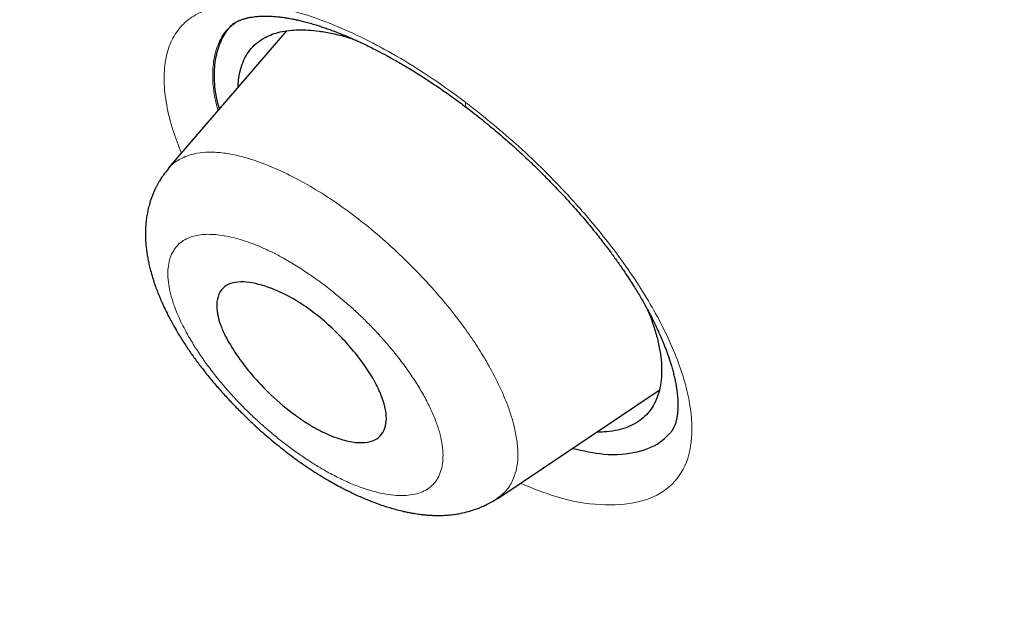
# Model space of a CAD drawing. Header units: millimetres. Extents: x 8 to 428, y 12 to 633.
# Tile 107 of 656: x 381 to 389, y 150 to 155. Entities that reach past the tile are written whole.
import ezdxf

# ---------------------------------------------------------------- set-up
doc = ezdxf.new("R2010")
doc.units = ezdxf.units.MM

msp = doc.modelspace()

# ---------------------------------------------------------------- linework, layer by layer
at = {"color": 8, "linetype": 'Continuous', "lineweight": 0}
msp.add_line((382.9809, 155.1511), (382.9526, 155.127), dxfattribs=at)
at = {"color": 7, "linetype": 'Continuous', "lineweight": 30}
for p, q in [((383.3997, 155.0756), (382.4114, 153.9292)), ((382.4123, 153.9234), (382.4145, 153.9267)), ((385.1682, 151.1604), (386.5215, 152.0696))]:
    msp.add_line(p, q, dxfattribs=at)
at = {"color": 8, "linetype": 'Continuous', "lineweight": 0}
msp.add_arc((384.9371, 154.4587), 0.0394, 153.1274, 214.26932, dxfattribs=at)
at = {"color": 7, "linetype": 'Continuous', "lineweight": 30}
for points, knots in [([(417.6766, 128.7948), (417.7806, 129.4811), (417.9876, 130.8469), (417.9966, 133.1271), (417.8554, 135.5008), (417.5761, 137.9598), (417.1567, 140.7382), (416.5718, 143.8502), (415.8134, 147.2951), (414.8705, 151.2028), (413.7487, 155.5681), (412.5272, 160.3679), (411.2402, 165.2199), (409.8014, 170.1842), (408.4069, 174.4418), (407.1285, 177.944), (406.0527, 180.6406), (404.8278, 183.4145), (403.4127, 186.2721), (401.8581, 189.0438), (400.1715, 191.6963), (398.3909, 194.1861), (396.428, 196.609), (394.3524, 198.9161), (392.2226, 201.0994), (389.7096, 203.5054), (386.8115, 206.0842), (383.5396, 208.7827), (380.2767, 211.3065), (377.031, 213.6727), (373.8111, 215.871), (370.6295, 217.9002), (367.4941, 219.78), (364.3962, 221.5689), (361.3096, 223.3457), (358.2319, 225.0507), (355.1791, 226.6265), (352.1771, 228.0234), (349.2495, 229.2215), (346.4081, 230.2219), (343.6678, 230.99), (341.3537, 231.4221), (339.4535, 231.565), (337.932, 231.4903), (336.5582, 231.1733), (335.3954, 230.5551), (334.4969, 229.6107), (333.8146, 228.3247), (333.3637, 226.7673), (333.2488, 225.5146), (333.1942, 224.9183)], [0, 0, 0, 0, 0.019898, 0.0396, 0.059165, 0.078622, 0.098013, 0.123341, 0.148581, 0.173731, 0.20787, 0.241963, 0.276212, 0.310625, 0.34521, 0.362609, 0.380135, 0.397811, 0.415673, 0.433756, 0.448997, 0.464412, 0.479837, 0.495071, 0.510122, 0.52503, 0.54719, 0.569189, 0.591089, 0.61295, 0.634797, 0.656567, 0.678195, 0.699628, 0.72106, 0.742688, 0.76446, 0.786303, 0.808169, 0.830066, 0.852064, 0.874225, 0.889133, 0.904185, 0.919416, 0.934846, 0.950253, 0.965505, 0.983583, 1, 1, 1, 1]), ([(415.4672, 128.7554), (415.5524, 129.304), (415.7228, 130.4002), (415.7717, 132.2072), (415.7093, 134.0952), (415.5413, 136.0586), (415.2909, 138.0772), (414.9112, 140.5354), (414.3594, 143.4585), (413.6071, 146.8606), (412.73, 150.4732), (411.7455, 154.2814), (410.7117, 158.2604), (409.6492, 162.2604), (408.5083, 166.313), (407.2427, 170.4418), (406.0457, 173.9607), (404.9795, 176.8321), (404.1089, 179.0194), (403.1515, 181.244), (402.0894, 183.5081), (400.9022, 185.8099), (399.682, 187.948), (398.4537, 189.9009), (397.2555, 191.6557), (395.9597, 193.3898), (394.4233, 195.2724), (392.6374, 197.2709), (390.6181, 199.3571), (388.4166, 201.4825), (386.0438, 203.6311), (383.509, 205.7868), (380.9644, 207.8325), (378.4202, 209.7779), (375.6719, 211.7809), (372.7287, 213.8002), (369.6036, 215.8028), (366.5074, 217.6657), (363.4341, 219.4428), (360.371, 221.2033), (357.3289, 222.8822), (354.3265, 224.4234), (351.5786, 225.692), (349.0874, 226.7151), (346.8438, 227.5332), (344.6653, 228.2114), (342.5652, 228.7298), (340.677, 229.0435), (339.0084, 229.1529), (337.5617, 229.0677), (336.3756, 228.7839), (335.4444, 228.3266), (334.7406, 227.7452), (334.1711, 227.0114), (333.6788, 226.0508), (333.3016, 224.8355), (333.0648, 223.3559), (332.9739, 221.7573), (333.0016, 220.0693), (333.1257, 218.3131), (333.3929, 215.9028), (333.8777, 212.7951), (334.6419, 208.9558), (335.5382, 205.0443), (336.5191, 201.0914), (337.5317, 197.1245), (338.5097, 193.3649), (339.4975, 189.7791), (340.5098, 186.361), (341.6309, 182.8841), (342.7286, 179.7783), (343.7654, 177.0671), (344.702, 174.7689), (345.7261, 172.4339), (346.8399, 170.0621), (347.6832, 168.4496), (348.1051, 167.6428)], [0, 0, 0, 0, 0.011709, 0.0234, 0.035079, 0.046745, 0.058401, 0.070053, 0.08835, 0.106637, 0.124908, 0.145647, 0.166375, 0.187119, 0.207887, 0.228673, 0.249479, 0.259892, 0.270315, 0.28075, 0.291198, 0.301658, 0.31213, 0.319994, 0.327864, 0.335737, 0.343609, 0.354092, 0.364563, 0.37502, 0.38755, 0.400066, 0.41258, 0.425091, 0.437599, 0.45323, 0.468841, 0.484431, 0.499999, 0.515569, 0.531166, 0.546782, 0.562408, 0.574915, 0.587424, 0.599934, 0.612454, 0.624987, 0.635443, 0.645912, 0.656393, 0.664263, 0.672136, 0.680006, 0.687871, 0.698343, 0.708803, 0.71925, 0.729685, 0.740108, 0.750521, 0.771326, 0.792113, 0.81288, 0.833624, 0.854353, 0.875091, 0.892532, 0.909986, 0.927451, 0.944927, 0.955919, 0.966921, 0.977933, 0.988958, 1, 1, 1, 1]), ([(363.503, 218.8847), (363.5837, 218.8382), (363.7422, 218.7468), (363.9754, 218.6121), (364.1995, 218.4826), (364.4144, 218.3583), (364.6202, 218.2391), (364.8134, 218.1271), (364.9942, 218.022), (365.1631, 217.9238), (365.3238, 217.8302), (365.4764, 217.7413), (365.6209, 217.657), (365.7572, 217.5773), (365.8853, 217.5023), (366.0053, 217.432), (366.1171, 217.3664), (366.2539, 217.286), (366.419, 217.1889), (366.6844, 217.0324), (367.0219, 216.8326), (367.4334, 216.5878), (367.8502, 216.3383), (368.3802, 216.019), (369.0216, 215.6288), (369.7746, 215.1646), (370.5291, 214.6917), (371.258, 214.2271), (371.9612, 213.7717), (372.6385, 213.3265), (373.3169, 212.8739), (373.9965, 212.4139), (374.6771, 211.9463), (375.3588, 211.4712), (376.0414, 210.9884), (376.7135, 210.5064), (377.3751, 210.0256), (378.0259, 209.5465), (378.6771, 209.0607), (379.3288, 208.5683), (379.9807, 208.0692), (380.5588, 207.621), (381.0629, 207.2258), (381.4933, 206.8856), (381.9249, 206.5415), (382.3048, 206.2361), (382.6332, 205.9701), (382.9097, 205.7448), (383.1883, 205.5165), (383.471, 205.2834), (383.7492, 205.0526), (384.024, 204.8232), (384.2948, 204.5956), (384.5722, 204.3612), (384.7968, 204.1701), (384.9649, 204.0264), (385.0719, 203.9347), (385.1724, 203.8485), (385.2654, 203.7683), (385.3511, 203.6944), (385.4294, 203.6267), (385.5003, 203.5653), (385.5574, 203.5157), (385.6021, 203.4769), (385.6358, 203.4476), (385.666, 203.4213), (385.6924, 203.3984), (385.7156, 203.3781), (385.739, 203.3577), (385.7669, 203.3334), (385.8017, 203.303), (385.8439, 203.2662), (385.8926, 203.2235), (385.947, 203.1759), (386.0312, 203.102), (386.1466, 203.0006), (386.295, 202.8696), (386.4533, 202.7293), (386.6049, 202.5945), (386.7482, 202.4665), (386.8817, 202.3469), (387.0203, 202.2222), (387.1625, 202.0938), (387.3042, 201.9654), (387.4415, 201.8405), (387.5758, 201.7179), (387.7066, 201.598), (387.8334, 201.4813), (387.9519, 201.372), (388.062, 201.2701), (388.1587, 201.1803), (388.243, 201.1018), (388.3156, 201.034), (388.3844, 200.9697), (388.4526, 200.9059), (388.5232, 200.8396), (388.6132, 200.755), (388.7243, 200.6502), (388.8584, 200.5234), (389.0009, 200.388), (389.1518, 200.2441), (389.3108, 200.0918), (389.4757, 199.9329), (389.6743, 199.7408), (389.9017, 199.5192), (390.1713, 199.2545), (390.4499, 198.9783), (390.7367, 198.6913), (391.0471, 198.3776), (391.3831, 198.0341), (391.7463, 197.6578), (392.1072, 197.2785), (392.4682, 196.8936), (392.8292, 196.503), (393.1899, 196.1064), (393.5478, 195.7066), (393.9028, 195.3033), (394.2546, 194.8967), (394.6028, 194.4872), (394.946, 194.0752), (395.2839, 193.6615), (395.6165, 193.2461), (395.9439, 192.8288), (396.2663, 192.4098), (396.5609, 192.019), (396.8299, 191.6557), (397.0753, 191.3191), (397.3202, 190.9776), (397.5647, 190.6311), (397.7645, 190.343), (397.9207, 190.1151), (398.0323, 189.9508), (398.1405, 189.7905), (398.2435, 189.6366), (398.3411, 189.4897), (398.4384, 189.3423), (398.5349, 189.1951), (398.6299, 189.0492), (398.7179, 188.9131), (398.7911, 188.7994), (398.8526, 188.7035), (398.9059, 188.6201), (398.9626, 188.5308), (399.0233, 188.4346), (399.0882, 188.3314), (399.1615, 188.214), (399.2437, 188.0815), (399.3351, 187.9329), (399.4316, 187.7747), (399.552, 187.5757), (399.693, 187.3405), (399.8511, 187.0737), (400.0046, 186.8117), (400.1531, 186.5552), (400.2969, 186.304), (400.4442, 186.0439), (400.5947, 185.7749), (400.7486, 185.4961), (400.8985, 185.2213), (401.0654, 184.9113), (401.248, 184.5674), (401.4447, 184.1904), (401.6359, 183.8178), (401.8227, 183.4479), (402.013, 183.0648), (402.2067, 182.6685), (402.4034, 182.2589), (402.5963, 181.8504), (402.7855, 181.443), (402.9712, 181.0366), (403.1539, 180.6303), (403.3346, 180.222), (403.4837, 179.8795), (403.6028, 179.6025), (403.6925, 179.3923), (403.7819, 179.1808), (403.8709, 178.9688), (403.9575, 178.7607), (404.0404, 178.5598), (404.1188, 178.3684), (404.1933, 178.1854), (404.2565, 178.0291), (404.3093, 177.8977), (404.3525, 177.7897), (404.3941, 177.6854), (404.4347, 177.5832), (404.4755, 177.48), (404.5205, 177.3659), (404.5705, 177.2384), (404.6258, 177.0968), (404.6838, 176.9475), (404.7412, 176.799), (404.7977, 176.6519), (404.853, 176.5071), (404.9091, 176.3596), (404.9645, 176.2133), (405.0177, 176.0719), (405.0713, 175.9288), (405.125, 175.7848), (405.1784, 175.6406), (405.2286, 175.5046), (405.2741, 175.3808), (405.3155, 175.2679), (405.3542, 175.1617), (405.3937, 175.0532), (405.435, 174.9392), (405.4782, 174.8193), (405.5234, 174.6937), (405.5704, 174.5623), (405.622, 174.4175), (405.6784, 174.2584), (405.7393, 174.086), (405.801, 173.9104), (405.8624, 173.7348), (405.9421, 173.5058), (406.0392, 173.2248), (406.1487, 172.9053), (406.2517, 172.6021), (406.3495, 172.3122), (406.4469, 172.0209), (406.528, 171.7765), (406.593, 171.5795), (406.6419, 171.4305), (406.6909, 171.2808), (406.74, 171.1304), (406.7891, 170.9792), (406.8378, 170.8283), (406.8855, 170.6805), (406.9317, 170.5363), (406.9761, 170.3976), (407.0184, 170.2646), (407.0581, 170.1396), (407.0952, 170.0225), (407.1296, 169.9135), (407.1601, 169.8165), (407.188, 169.7278), (407.2146, 169.643), (407.2426, 169.5533), (407.2724, 169.4579), (407.3074, 169.3453), (407.3481, 169.2143), (407.3947, 169.0634), (407.4422, 168.9091), (407.4902, 168.7527), (407.5375, 168.5978), (407.5848, 168.4423), (407.6315, 168.2885), (407.6774, 168.1365), (407.7393, 167.9306), (407.8164, 167.6731), (407.9076, 167.3663), (407.996, 167.0667), (408.0825, 166.7716), (408.2356, 166.2455), (408.4529, 165.4886), (408.73, 164.5034), (409.0009, 163.5219), (409.2665, 162.5435), (409.5274, 161.568), (409.8271, 160.4327), (410.1642, 159.1386), (410.5386, 157.6861), (410.9106, 156.2357), (411.2685, 154.8443), (411.6103, 153.5129), (411.8544, 152.5548), (412.0175, 151.9098), (412.1017, 151.5756), (412.186, 151.2394), (412.2705, 150.9012), (412.3553, 150.5599), (412.4329, 150.2461), (412.5035, 149.9589), (412.5673, 149.6983), (412.6202, 149.4808), (412.6623, 149.3075), (412.6932, 149.1797), (412.7241, 149.0515), (412.7545, 148.9251), (412.7861, 148.7936), (412.8181, 148.6599), (412.8502, 148.5254), (412.8798, 148.4006), (412.9022, 148.3063), (412.9179, 148.24), (412.9274, 148.1999), (412.936, 148.1635), (412.9433, 148.1324), (412.9494, 148.1067), (412.9542, 148.0863), (412.9584, 148.0682), (412.9635, 148.0469), (412.9702, 148.0182), (412.979, 147.9809), (412.9894, 147.9364), (413.0016, 147.8847), (413.0154, 147.8257), (413.0309, 147.7594), (413.048, 147.6861), (413.0797, 147.5499), (413.125, 147.3546), (413.1862, 147.0887), (413.2493, 146.8125), (413.3141, 146.5265), (413.3843, 146.2135), (413.4598, 145.8735), (413.5402, 145.5065), (413.6181, 145.1458), (413.6938, 144.7906), (413.7911, 144.3268), (413.9087, 143.7538), (414.0218, 143.1838), (414.1099, 142.7271), (414.1751, 142.3825), (414.2388, 142.0385), (414.3012, 141.6936), (414.3582, 141.3714), (414.4102, 141.0706), (414.4574, 140.7918), (414.5041, 140.5099), (414.5503, 140.2238), (414.5915, 139.9623), (414.6279, 139.7258), (414.6596, 139.5151), (414.6911, 139.3015), (414.718, 139.1147), (414.7402, 138.9578), (414.7574, 138.8339), (414.7735, 138.7172), (414.7883, 138.6075), (414.8021, 138.5049), (414.8147, 138.4093), (414.8263, 138.3207), (414.8369, 138.2385), (414.8471, 138.1593), (414.8584, 138.0703), (414.8712, 137.9672), (414.8858, 137.8487), (414.9013, 137.7211), (414.9174, 137.5844), (414.9343, 137.4385), (414.9517, 137.285), (414.9692, 137.1257), (414.9866, 136.9627), (415.0069, 136.7658), (415.0298, 136.5347), (415.0545, 136.269), (415.074, 136.0456), (415.0888, 135.8652), (415.0995, 135.7299), (415.1095, 135.5974), (415.1188, 135.4696), (415.1272, 135.3472), (415.1357, 135.2187), (415.1441, 135.0854), (415.1506, 134.9742), (415.155, 134.8952), (415.1577, 134.8472), (415.16, 134.804), (415.1618, 134.769), (415.1632, 134.7415), (415.1643, 134.7208), (415.1651, 134.7032), (415.166, 134.686), (415.167, 134.6662), (415.1681, 134.6421), (415.1695, 134.6139), (415.1712, 134.5782), (415.1732, 134.534), (415.1756, 134.4811), (415.178, 134.4235), (415.1805, 134.3631), (415.1839, 134.275), (415.1881, 134.1581), (415.1927, 134.0108), (415.1968, 133.858), (415.2, 133.711), (415.2023, 133.5702), (415.204, 133.437), (415.205, 133.3043), (415.2054, 133.1759), (415.2052, 133.0553), (415.2045, 132.943), (415.2034, 132.8386), (415.202, 132.7414), (415.2005, 132.6587), (415.199, 132.5894), (415.1976, 132.5322), (415.1962, 132.4777), (415.1946, 132.423), (415.1926, 132.3586), (415.1899, 132.2817), (415.1865, 132.1911), (415.1822, 132.0926), (415.1771, 131.9863), (415.1711, 131.8723), (415.1649, 131.7687), (415.1591, 131.6779), (415.154, 131.6041), (415.1489, 131.5337), (415.1439, 131.4683), (415.1391, 131.408), (415.1345, 131.3529), (415.1302, 131.3033), (415.1263, 131.2592), (415.1228, 131.2208), (415.1197, 131.1879), (415.117, 131.1598), (415.1144, 131.1336), (415.1118, 131.1065), (415.1087, 131.0765), (415.1053, 131.0426), (415.1013, 131.0044), (415.0966, 130.961), (415.0913, 130.9125), (415.0852, 130.8588), (415.0783, 130.8), (415.0705, 130.7361), (415.0618, 130.6674), (415.0524, 130.5952), (415.0424, 130.5221), (415.0291, 130.4284), (415.0125, 130.3171), (414.993, 130.1944), (414.9742, 130.0833), (414.9564, 129.9829), (414.939, 129.8888), (414.9219, 129.8006), (414.9054, 129.7184), (414.8895, 129.6419), (414.8743, 129.5711), (414.8627, 129.5186), (414.8546, 129.4828), (414.8498, 129.4616), (414.8446, 129.4392), (414.8387, 129.4136), (414.8315, 129.3832), (414.8231, 129.3477), (414.8133, 129.3073), (414.8021, 129.2619), (414.794, 129.23), (414.7898, 129.2131)], [0, 0, 0, 0, 0.002478, 0.004863, 0.007153, 0.009349, 0.011451, 0.013459, 0.015266, 0.01699, 0.01863, 0.020186, 0.021659, 0.023048, 0.024354, 0.025576, 0.026715, 0.027771, 0.029757, 0.031759, 0.035874, 0.040057, 0.044305, 0.04857, 0.056184, 0.063798, 0.071411, 0.079023, 0.08582, 0.092618, 0.099414, 0.106211, 0.113008, 0.119804, 0.126601, 0.133397, 0.139856, 0.146315, 0.152774, 0.159233, 0.165692, 0.17215, 0.176411, 0.180671, 0.184937, 0.189238, 0.191963, 0.194704, 0.197462, 0.200251, 0.20312, 0.205746, 0.208438, 0.211196, 0.214019, 0.215143, 0.216217, 0.217217, 0.218144, 0.218998, 0.219779, 0.220486, 0.22112, 0.221488, 0.221825, 0.222129, 0.222392, 0.222613, 0.222826, 0.223092, 0.223448, 0.223869, 0.224356, 0.224908, 0.225497, 0.226882, 0.228367, 0.229951, 0.231635, 0.232921, 0.23426, 0.235651, 0.237094, 0.238543, 0.239924, 0.241236, 0.242599, 0.243878, 0.245073, 0.246185, 0.247213, 0.248006, 0.248741, 0.249419, 0.250096, 0.250813, 0.251568, 0.252833, 0.254194, 0.255651, 0.257179, 0.258799, 0.260509, 0.262227, 0.264885, 0.267492, 0.270527, 0.273489, 0.276377, 0.28018, 0.28398, 0.28778, 0.29158, 0.295458, 0.299338, 0.30322, 0.307106, 0.310997, 0.314893, 0.318782, 0.322656, 0.326526, 0.330392, 0.334256, 0.33812, 0.341159, 0.344231, 0.347341, 0.350491, 0.353681, 0.355184, 0.35669, 0.358147, 0.359539, 0.360865, 0.362128, 0.363532, 0.364846, 0.36607, 0.367203, 0.367911, 0.368649, 0.369452, 0.370319, 0.37125, 0.372246, 0.373502, 0.374849, 0.376284, 0.377807, 0.380273, 0.382708, 0.385093, 0.38743, 0.389717, 0.391957, 0.394535, 0.397068, 0.399576, 0.402059, 0.405565, 0.409022, 0.412436, 0.415844, 0.419252, 0.423056, 0.426861, 0.430668, 0.434475, 0.438284, 0.442093, 0.445932, 0.449832, 0.451811, 0.453807, 0.455817, 0.457843, 0.459862, 0.46177, 0.463601, 0.465353, 0.467027, 0.468099, 0.469137, 0.47014, 0.471108, 0.472086, 0.47312, 0.474409, 0.475775, 0.477218, 0.478737, 0.480087, 0.481491, 0.482947, 0.484379, 0.485755, 0.487076, 0.488563, 0.489972, 0.491305, 0.492562, 0.493619, 0.494636, 0.495701, 0.496822, 0.497999, 0.499232, 0.500521, 0.501866, 0.503494, 0.505199, 0.506936, 0.508661, 0.510372, 0.513697, 0.51697, 0.519851, 0.522716, 0.525615, 0.528547, 0.530027, 0.531515, 0.533012, 0.534517, 0.536031, 0.537554, 0.539053, 0.54048, 0.541897, 0.543234, 0.544492, 0.54567, 0.546769, 0.547788, 0.548603, 0.54945, 0.550355, 0.551319, 0.552341, 0.553767, 0.555293, 0.556919, 0.558455, 0.560048, 0.561628, 0.56319, 0.564734, 0.566261, 0.569472, 0.5726, 0.575646, 0.578649, 0.581652, 0.591807, 0.601962, 0.612117, 0.622273, 0.632427, 0.642582, 0.657814, 0.673047, 0.688281, 0.703514, 0.716918, 0.730322, 0.733834, 0.737367, 0.740925, 0.744508, 0.748117, 0.751783, 0.754501, 0.757272, 0.760097, 0.761447, 0.76281, 0.764184, 0.765551, 0.766856, 0.768395, 0.769832, 0.771168, 0.772401, 0.772857, 0.773297, 0.77369, 0.774024, 0.774298, 0.774514, 0.77468, 0.774879, 0.775201, 0.7756, 0.776077, 0.776632, 0.777265, 0.777975, 0.778763, 0.779625, 0.782363, 0.785056, 0.788204, 0.791288, 0.794308, 0.798347, 0.802327, 0.806249, 0.810112, 0.813935, 0.821442, 0.828949, 0.83277, 0.836591, 0.840413, 0.844244, 0.848133, 0.851232, 0.854369, 0.857545, 0.860775, 0.864084, 0.866449, 0.868853, 0.871296, 0.873775, 0.87528, 0.876705, 0.87805, 0.879315, 0.8805, 0.881606, 0.882632, 0.883579, 0.884465, 0.885389, 0.886679, 0.888061, 0.889533, 0.891145, 0.892854, 0.894659, 0.896552, 0.898477, 0.900426, 0.903536, 0.906702, 0.909926, 0.911559, 0.913206, 0.914815, 0.916362, 0.917847, 0.919269, 0.921052, 0.922725, 0.923353, 0.923957, 0.924491, 0.924943, 0.925251, 0.925506, 0.925707, 0.9259, 0.926144, 0.92644, 0.926788, 0.927189, 0.927766, 0.928425, 0.929155, 0.929906, 0.930672, 0.932437, 0.934278, 0.936195, 0.938187, 0.939835, 0.941532, 0.943256, 0.944902, 0.946456, 0.947892, 0.949239, 0.950498, 0.951667, 0.95246, 0.953206, 0.953905, 0.954599, 0.955355, 0.956441, 0.957637, 0.958941, 0.960355, 0.961878, 0.96351, 0.964523, 0.965546, 0.966501, 0.967385, 0.968212, 0.968965, 0.969644, 0.970249, 0.970779, 0.971229, 0.971606, 0.971942, 0.972313, 0.972731, 0.973192, 0.973722, 0.974326, 0.975004, 0.975756, 0.976582, 0.977481, 0.978453, 0.979498, 0.980551, 0.981578, 0.983517, 0.985355, 0.98691, 0.988383, 0.989774, 0.991084, 0.992313, 0.993462, 0.994532, 0.995522, 0.995851, 0.996171, 0.996489, 0.996877, 0.997347, 0.99789, 0.998513, 0.999216, 1, 1, 1, 1]), ([(382.9573, 155.1369), (382.944, 155.1259), (382.8965, 155.0865), (382.8447, 154.9901), (382.7998, 154.8547), (382.7884, 154.6963), (382.7997, 154.5517), (382.8264, 154.4541), (382.8355, 154.4211)], [0, 0, 0, 0, 0.0806194, 0.2877013, 0.4971676, 0.6997003, 0.8984502, 1, 1, 1, 1]), ([(382.941, 155.1234), (382.9438, 155.1257), (382.9486, 155.1299), (382.9551, 155.1348), (382.9597, 155.1381), (382.9628, 155.1402), (382.9656, 155.142), (382.9685, 155.1439), (382.9719, 155.146), (382.9774, 155.1493), (382.9849, 155.1534), (382.9939, 155.1579), (383.002, 155.1616), (383.0097, 155.1649), (383.0189, 155.1686), (383.0301, 155.1727), (383.042, 155.1765), (383.0525, 155.1795), (383.0613, 155.1819), (383.0707, 155.1842), (383.0821, 155.1867), (383.0956, 155.1894), (383.1133, 155.1924), (383.1341, 155.1951), (383.1562, 155.1973), (383.1778, 155.1987), (383.2025, 155.1997), (383.2299, 155.1999), (383.2563, 155.1992), (383.2796, 155.198), (383.3024, 155.1964), (383.3272, 155.1942), (383.3531, 155.1912), (383.3769, 155.188), (383.397, 155.185), (383.4173, 155.1816), (383.4418, 155.1772), (383.4734, 155.171), (383.5109, 155.1626), (383.5528, 155.1523), (383.5977, 155.1401), (383.641, 155.1273), (383.6822, 155.1142), (383.721, 155.1012), (383.7601, 155.0873), (383.7971, 155.0736), (383.8291, 155.0612), (383.8544, 155.0511), (383.873, 155.0435), (383.8845, 155.0388), (383.8919, 155.0357), (383.8986, 155.0329), (383.9107, 155.0278), (383.9298, 155.0196), (383.9575, 155.0075), (383.9926, 154.9918), (384.0354, 154.972), (384.0859, 154.9477), (384.1472, 154.9171), (384.2201, 154.8791), (384.3054, 154.8323), (384.4012, 154.7769), (384.4989, 154.7172), (384.5971, 154.6542), (384.6942, 154.5889), (384.7975, 154.5164), (384.8681, 154.4636), (384.9045, 154.4365)], [0, 0, 0, 0, 0.016634, 0.029498, 0.037676, 0.042982, 0.047631, 0.052816, 0.058538, 0.064792, 0.079377, 0.092789, 0.103342, 0.112234, 0.122348, 0.13546, 0.149552, 0.160066, 0.167787, 0.176631, 0.187064, 0.198878, 0.211811, 0.230968, 0.247958, 0.26229, 0.27885, 0.297782, 0.314427, 0.327584, 0.339887, 0.354382, 0.369778, 0.38267, 0.392867, 0.40168, 0.414232, 0.429715, 0.448095, 0.467956, 0.48855, 0.509882, 0.526369, 0.543277, 0.560609, 0.576955, 0.590429, 0.601016, 0.608706, 0.613495, 0.615257, 0.617798, 0.621616, 0.629739, 0.640742, 0.654628, 0.671402, 0.691072, 0.713644, 0.742382, 0.774785, 0.81087, 0.850652, 0.884517, 0.920686, 0.959175, 1, 1, 1, 1]), ([(382.9943, 154.6053), (382.9946, 154.6189), (382.9955, 154.6588), (383.0058, 154.7235), (383.0262, 154.7983), (383.0591, 154.8683), (383.1021, 154.9294), (383.1554, 154.9811), (383.2151, 155.0202), (383.2793, 155.0485), (383.3463, 155.068), (383.4196, 155.0803), (383.4984, 155.0856), (383.5825, 155.0836), (383.6781, 155.074), (383.7857, 155.0546), (383.8833, 155.0313), (383.9442, 155.0112), (383.9633, 155.0048)], [0, 0, 0, 0, 0.031855, 0.093645, 0.166172, 0.238749, 0.31196, 0.384705, 0.456798, 0.516918, 0.577401, 0.638515, 0.699006, 0.759396, 0.819938, 0.893807, 0.966621, 1, 1, 1, 1]), ([(384.904, 154.4369), (384.9485, 154.4025), (385.036, 154.3352), (385.1623, 154.2305), (385.2816, 154.1269), (385.3935, 154.0246), (385.4982, 153.9245), (385.5957, 153.8271), (385.6861, 153.7328), (385.7782, 153.633), (385.87, 153.5287), (385.9598, 153.4214), (386.0389, 153.3221), (386.1081, 153.2311), (386.1681, 153.1487), (386.2189, 153.0756), (386.2616, 153.0119), (386.297, 152.9569), (386.3274, 152.9082), (386.3546, 152.8632), (386.3798, 152.8201), (386.4035, 152.7782), (386.4251, 152.7388), (386.4448, 152.7016), (386.4622, 152.6679), (386.4771, 152.638), (386.4898, 152.6119), (386.5017, 152.5867), (386.5167, 152.5544), (386.5356, 152.5118), (386.5583, 152.4577), (386.5823, 152.3958), (386.6056, 152.3298), (386.6235, 152.2719), (386.6371, 152.2226), (386.6469, 152.183), (386.6554, 152.1444), (386.6624, 152.1076), (386.6673, 152.0767), (386.6706, 152.0523), (386.6727, 152.0338), (386.6744, 152.0164), (386.6759, 151.9978), (386.677, 151.9784), (386.6776, 151.9598), (386.6777, 151.9439), (386.6776, 151.9309), (386.6774, 151.9203), (386.677, 151.9102), (386.6763, 151.8988), (386.6753, 151.8854), (386.6739, 151.8718), (386.6724, 151.8598), (386.671, 151.8504), (386.6697, 151.8426), (386.6683, 151.835), (386.6666, 151.8269), (386.6643, 151.8167), (386.6612, 151.8043), (386.6568, 151.7898), (386.6518, 151.7756), (386.6468, 151.7634), (386.6425, 151.7541), (386.6388, 151.747), (386.6357, 151.7413), (386.6331, 151.7368), (386.6306, 151.7328), (386.6281, 151.7289), (386.6248, 151.7241), (386.6206, 151.7183), (386.6155, 151.7117), (386.6114, 151.7072), (386.6093, 151.7047)], [0, 0, 0, 0, 0.036374, 0.071306, 0.104822, 0.136937, 0.167662, 0.197004, 0.224965, 0.251549, 0.284856, 0.315727, 0.344171, 0.370194, 0.393805, 0.415012, 0.433114, 0.449009, 0.4628, 0.475865, 0.488636, 0.501113, 0.513298, 0.524211, 0.53483, 0.544182, 0.551896, 0.559102, 0.567798, 0.582116, 0.599268, 0.619188, 0.641553, 0.666305, 0.6812, 0.696827, 0.712455, 0.727537, 0.741543, 0.75087, 0.758684, 0.765784, 0.774352, 0.784508, 0.793552, 0.801656, 0.808343, 0.813617, 0.818452, 0.824859, 0.832898, 0.841683, 0.849256, 0.855044, 0.859762, 0.864971, 0.870726, 0.87707, 0.887399, 0.899827, 0.913181, 0.92514, 0.935458, 0.942674, 0.949284, 0.955765, 0.959549, 0.964769, 0.971431, 0.979526, 0.989052, 1, 1, 1, 1]), ([(382.4114, 153.9242), (382.3993, 153.9096), (382.3774, 153.8831), (382.351, 153.8449), (382.3322, 153.8146), (382.3185, 153.7904), (382.3073, 153.7691), (382.2917, 153.7373), (382.2728, 153.6929), (382.2548, 153.6398), (382.2412, 153.5891), (382.2314, 153.5422), (382.2241, 153.4944), (382.2196, 153.4475), (382.2175, 153.4039), (382.2173, 153.3636), (382.2186, 153.3235), (382.2216, 153.2817), (382.2265, 153.2385), (382.2327, 153.1966), (382.2403, 153.1547), (382.2496, 153.112), (382.2615, 153.0642), (382.276, 153.0137), (382.2928, 152.962), (382.3104, 152.9127), (382.3292, 152.8647), (382.3501, 152.8152), (382.3729, 152.7648), (382.3993, 152.7102), (382.43, 152.6509), (382.4646, 152.5886), (382.5075, 152.516), (382.5575, 152.4376), (382.6154, 152.3534), (382.6784, 152.2681), (382.7473, 152.1809), (382.8222, 152.0924), (382.8991, 152.0067), (382.9775, 151.9243), (383.0569, 151.8453), (383.15, 151.7576), (383.2572, 151.6631), (383.3786, 151.5644), (383.4993, 151.4743), (383.6012, 151.4049), (383.6835, 151.3529), (383.7462, 151.3153), (383.8059, 151.2815), (383.854, 151.2556), (383.8935, 151.2353), (383.9286, 151.2178), (383.9704, 151.1978), (384.016, 151.177), (384.0622, 151.1572), (384.1126, 151.1367), (384.1663, 151.1165), (384.2229, 151.0972), (384.2759, 151.0807), (384.328, 151.0663), (384.374, 151.055), (384.4146, 151.0463), (384.447, 151.0401), (384.4763, 151.0352), (384.5019, 151.0314), (384.5274, 151.0281), (384.5547, 151.0251), (384.582, 151.0227), (384.6114, 151.0209), (384.6494, 151.0194), (384.6989, 151.0195), (384.7525, 151.0225), (384.8047, 151.0282), (384.8614, 151.0374), (384.9237, 151.0519), (384.9756, 151.0684), (385.0135, 151.0827), (385.0419, 151.0945), (385.0778, 151.1112), (385.1209, 151.134), (385.1504, 151.1529), (385.1665, 151.1633)], [0, 0, 0, 0, 0.013072, 0.023632, 0.031648, 0.037324, 0.042664, 0.048142, 0.061589, 0.075759, 0.08675, 0.097812, 0.108987, 0.120288, 0.130667, 0.139233, 0.147856, 0.158455, 0.168492, 0.178031, 0.187997, 0.198166, 0.208326, 0.221933, 0.233993, 0.244925, 0.257016, 0.268257, 0.28014, 0.292804, 0.306927, 0.322267, 0.337047, 0.358645, 0.378729, 0.398421, 0.420427, 0.442032, 0.463222, 0.483979, 0.504314, 0.524322, 0.553742, 0.582474, 0.610544, 0.637818, 0.652526, 0.666819, 0.680609, 0.693217, 0.699595, 0.707456, 0.71703, 0.728004, 0.73862, 0.748612, 0.762658, 0.775602, 0.787705, 0.799411, 0.811746, 0.819605, 0.827609, 0.834318, 0.840048, 0.845454, 0.851943, 0.85893, 0.864494, 0.872599, 0.885219, 0.898542, 0.910119, 0.921812, 0.938522, 0.954566, 0.959581, 0.966483, 0.975522, 0.986697, 1, 1, 1, 1]), ([(384.2099, 151.9792), (384.2191, 151.9446), (384.2378, 151.8744), (384.2354, 151.7853), (384.2101, 151.7112), (384.1586, 151.6573), (384.0807, 151.6285), (383.9782, 151.6269), (383.855, 151.6532), (383.7354, 151.7001), (383.6323, 151.7541), (383.5519, 151.8032), (383.4291, 151.8881), (383.274, 152.0175), (383.113, 152.1873), (382.9867, 152.3509), (382.9024, 152.4879), (382.859, 152.5807), (382.8401, 152.6318), (382.831, 152.6638), (382.8236, 152.6955), (382.8186, 152.7258), (382.8132, 152.7818), (382.8203, 152.8539), (382.8594, 152.9237), (382.9245, 152.9647), (383.0103, 152.9784), (383.1398, 152.9664), (383.2778, 152.9223), (383.405, 152.8621), (383.4984, 152.8094), (383.6155, 152.7299), (383.7506, 152.6179), (383.8767, 152.4944), (383.99, 152.3637), (384.0866, 152.2306), (384.1645, 152.0988), (384.1948, 152.019), (384.2099, 151.9792)], [0, 0, 0, 0, 0.028849, 0.058348, 0.088531, 0.119379, 0.151092, 0.183434, 0.216694, 0.250637, 0.269618, 0.287769, 0.305313, 0.353178, 0.39438, 0.429091, 0.468553, 0.492992, 0.500964, 0.510096, 0.519202, 0.528224, 0.537105, 0.571718, 0.604958, 0.636944, 0.667417, 0.69676, 0.751126, 0.766652, 0.782275, 0.813419, 0.844536, 0.87563, 0.906807, 0.937847, 0.968984, 1, 1, 1, 1]), ([(386.4183, 152.751), (386.4241, 152.7379), (386.448, 152.6839), (386.465, 152.6328), (386.4778, 152.5941)], [0, 0, 0, 0, 0.243107, 1, 1, 1, 1]), ([(386.4778, 152.5941), (386.4893, 152.5558), (386.5121, 152.4794), (386.5325, 152.3719), (386.5425, 152.2704), (386.5411, 152.1753), (386.5288, 152.0874), (386.5059, 152.0074), (386.4725, 151.9366), (386.4286, 151.8753), (386.3743, 151.8234), (386.3101, 151.7814), (386.2363, 151.7492), (386.1527, 151.7281), (386.0732, 151.7173), (386.0188, 151.7178), (385.9981, 151.718)], [0, 0, 0, 0, 0.073483, 0.146564, 0.219717, 0.293415, 0.368119, 0.442342, 0.515685, 0.588602, 0.661557, 0.735009, 0.807867, 0.881156, 0.954877, 1, 1, 1, 1]), ([(385.7942, 151.581), (385.8841, 151.5612), (386.0885, 151.5163), (386.3442, 151.5424), (386.5199, 151.6138), (386.589, 151.6871), (386.6077, 151.7069)], [0, 0, 0, 0, 0.248743, 0.565428, 0.88242, 1, 1, 1, 1])]:
    msp.add_open_spline(points, degree=3, knots=knots, dxfattribs=at)
at = {"color": 8, "linetype": 'Continuous', "lineweight": 0}
for points, knots in [([(363.4409, 219.0183), (364.8034, 218.2301), (367.5216, 216.6577), (371.6364, 214.1162), (375.4373, 211.536), (378.9163, 208.9904), (382.0727, 206.5334), (385.2445, 203.9029), (388.0501, 201.3905), (390.4653, 199.0649), (392.4898, 196.9783), (394.4418, 194.7971), (396.2742, 192.5299), (397.9556, 190.2079), (399.5727, 187.7107), (401.0861, 185.0701), (402.4794, 182.3195), (403.7017, 179.6207), (404.7834, 176.9729), (406.0642, 173.5201), (407.4574, 169.3131), (408.8951, 164.4002), (410.1776, 159.5795), (411.4013, 154.798), (412.5972, 150.1374), (413.6544, 145.6589), (414.5144, 141.4092), (415.0446, 137.8901), (415.3108, 135.0618), (415.3838, 132.8712), (415.3093, 130.7805), (415.0585, 129.5414), (414.9326, 128.9193)], [0, 0, 0, 0, 0.041621, 0.083027, 0.124254, 0.155187, 0.186259, 0.217684, 0.249258, 0.270278, 0.291311, 0.312423, 0.333508, 0.354515, 0.375614, 0.400882, 0.426039, 0.451271, 0.476543, 0.501735, 0.551843, 0.601883, 0.651941, 0.702019, 0.752119, 0.798831, 0.845298, 0.891449, 0.918531, 0.94558, 0.97268, 1, 1, 1, 1]), ([(382.5185, 154.0534), (382.4939, 154.1159), (382.4386, 154.2571), (382.3908, 154.4588), (382.3687, 154.6579), (382.3808, 154.8347), (382.426, 154.9871), (382.5054, 155.1112), (382.6172, 155.2054), (382.7586, 155.2693), (382.9272, 155.3023), (383.1205, 155.3041), (383.3361, 155.2739), (383.5715, 155.2112), (383.8224, 155.118), (384.085, 154.9963), (384.3551, 154.8478), (384.6293, 154.676), (384.811, 154.543), (384.9019, 154.4765)], [0, 0, 0, 0, 0.047278, 0.106767, 0.16623, 0.22573, 0.28535, 0.345005, 0.404606, 0.464195, 0.523758, 0.583265, 0.642715, 0.702142, 0.761604, 0.821131, 0.88071, 0.940325, 1, 1, 1, 1]), ([(382.9442, 155.12), (382.9298, 155.1086), (382.8809, 155.0703), (382.828, 154.9768), (382.7861, 154.8425), (382.7775, 154.6842), (382.79, 154.5393), (382.8167, 154.442), (382.8256, 154.4096)], [0, 0, 0, 0, 0.085274, 0.28917, 0.492992, 0.69614, 0.899023, 1, 1, 1, 1]), ([(384.9019, 154.4765), (385.0522, 154.3562), (385.3523, 154.1158), (385.7652, 153.7025), (386.1296, 153.2732), (386.4285, 152.8392), (386.6449, 152.4211), (386.7733, 152.0355), (386.8105, 151.6974), (386.7525, 151.4219), (386.5959, 151.2271), (386.3535, 151.1172), (386.0372, 151.0977), (385.7017, 151.1497), (385.4589, 151.2479), (385.3587, 151.2884)], [0, 0, 0, 0, 0.078943, 0.157728, 0.236371, 0.314862, 0.393318, 0.471882, 0.550592, 0.629528, 0.70849, 0.787313, 0.866061, 0.944681, 1, 1, 1, 1]), ([(382.4145, 153.9267), (382.4153, 153.928), (382.436, 153.9597), (382.4986, 154.0008), (382.5936, 154.043), (382.6972, 154.0608), (382.801, 154.0626), (382.9156, 154.049), (383.053, 154.0178), (383.2151, 153.9637), (383.402, 153.8819), (383.5955, 153.7787), (383.7921, 153.6557), (383.989, 153.5137), (384.183, 153.3554), (384.3715, 153.1838), (384.5513, 153.0017), (384.7054, 152.828), (384.8344, 152.6671), (384.9405, 152.5214), (385.0352, 152.3761), (385.1273, 152.2169), (385.211, 152.0464), (385.2791, 151.8692), (385.3192, 151.7175), (385.3371, 151.5905), (385.3381, 151.4859), (385.324, 151.3921), (385.2918, 151.3011), (385.2421, 151.2213), (385.1889, 151.1825), (385.1649, 151.1651)], [0, 0, 0, 0, 0.0017458, 0.0422007, 0.0825417, 0.1127019, 0.1427709, 0.1728645, 0.2030859, 0.2435084, 0.283967, 0.3243103, 0.364412, 0.4042776, 0.4442872, 0.4844663, 0.5247368, 0.5650199, 0.5952233, 0.6254199, 0.6556171, 0.6858107, 0.7260607, 0.7662941, 0.8064782, 0.8365864, 0.8666781, 0.896779, 0.9269025, 0.9670964, 1, 1, 1, 1]), ([(382.4202, 152.9112), (382.4271, 152.8814), (382.4411, 152.8221), (382.4723, 152.7365), (382.5061, 152.6588), (382.5401, 152.5898), (382.5847, 152.508), (382.6423, 152.4132), (382.7153, 152.3058), (382.796, 152.1981), (382.8779, 152.0986), (382.959, 152.0078), (383.0378, 151.9256), (383.1201, 151.8455), (383.205, 151.7681), (383.2919, 151.694), (383.3804, 151.6234), (383.4703, 151.5566), (383.5606, 151.4941), (383.6508, 151.4365), (383.7476, 151.3799), (383.8504, 151.3263), (383.9578, 151.2781), (384.0615, 151.2397), (384.1608, 151.2113), (384.2547, 151.1929), (384.3416, 151.1848), (384.4208, 151.1872), (384.4919, 151.2), (384.5541, 151.2231), (384.6005, 151.253), (384.6345, 151.2858), (384.6591, 151.3185), (384.6823, 151.3616), (384.701, 151.4172), (384.711, 151.4879), (384.7101, 151.5659), (384.6978, 151.6509), (384.6745, 151.7416), (384.6402, 151.8375), (384.595, 151.938), (384.5394, 152.0422), (384.4747, 152.1485), (384.4017, 152.2555), (384.3206, 152.3625), (384.2383, 152.4615), (384.1569, 152.552), (384.0783, 152.6335), (383.9961, 152.7129), (383.9105, 152.7902), (383.8154, 152.8706), (383.711, 152.9526), (383.5981, 153.0338), (383.4849, 153.1081), (383.3801, 153.1701), (383.2844, 153.2206), (383.1976, 153.2614), (383.1129, 153.2961), (383.0309, 153.3245), (382.9523, 153.3465), (382.8773, 153.3621), (382.8062, 153.3712), (382.7396, 153.3739), (382.6781, 153.37), (382.6175, 153.3583), (382.5599, 153.337), (382.5079, 153.3037), (382.4663, 153.2602), (382.4352, 153.2067), (382.4144, 153.1446), (382.4047, 153.0743), (382.4055, 152.997), (382.4153, 152.9398), (382.4202, 152.9112)], [0, 0, 0, 0, 0.015579, 0.031113, 0.041527, 0.052041, 0.062701, 0.078287, 0.093912, 0.109634, 0.125186, 0.137588, 0.150075, 0.162621, 0.175086, 0.187584, 0.200078, 0.212583, 0.225167, 0.237654, 0.250045, 0.265691, 0.281208, 0.296751, 0.312475, 0.32825, 0.343825, 0.359347, 0.374962, 0.39052, 0.406012, 0.416384, 0.426844, 0.437438, 0.453082, 0.468755, 0.484483, 0.500061, 0.515692, 0.53121, 0.546774, 0.562542, 0.578287, 0.593855, 0.609392, 0.625046, 0.637475, 0.649858, 0.662275, 0.674807, 0.687532, 0.703116, 0.718741, 0.734465, 0.750012, 0.762414, 0.774901, 0.787449, 0.799914, 0.812405, 0.824902, 0.837407, 0.849989, 0.86248, 0.874878, 0.890521, 0.906038, 0.921588, 0.937328, 0.953167, 0.968793, 0.984354, 1, 1, 1, 1]), ([(382.3448, 132.8321), (381.7527, 133.1783), (380.5689, 133.8703), (378.8271, 134.9514), (377.1075, 136.0729), (375.41, 137.2452), (373.7308, 138.4749), (372.1875, 139.677), (370.7761, 140.833), (369.4916, 141.9304), (368.2159, 143.065), (366.948, 144.2365), (365.6872, 145.4447), (364.5313, 146.5915), (363.477, 147.6682), (362.5212, 148.6689), (361.5634, 149.6964), (360.6021, 150.7515), (359.7073, 151.758), (359.071, 152.4841), (358.7571, 152.8509), (358.6956, 152.9228)], [0, 0, 0, 0, 0.07008, 0.140097, 0.210064, 0.280004, 0.349954, 0.419961, 0.474987, 0.529992, 0.584945, 0.639824, 0.694612, 0.749301, 0.791029, 0.832791, 0.874632, 0.916616, 0.958782, 0.991924, 1, 1, 1, 1])]:
    msp.add_open_spline(points, degree=3, knots=knots, dxfattribs=at)

doc.saveas('drawing.dxf')
